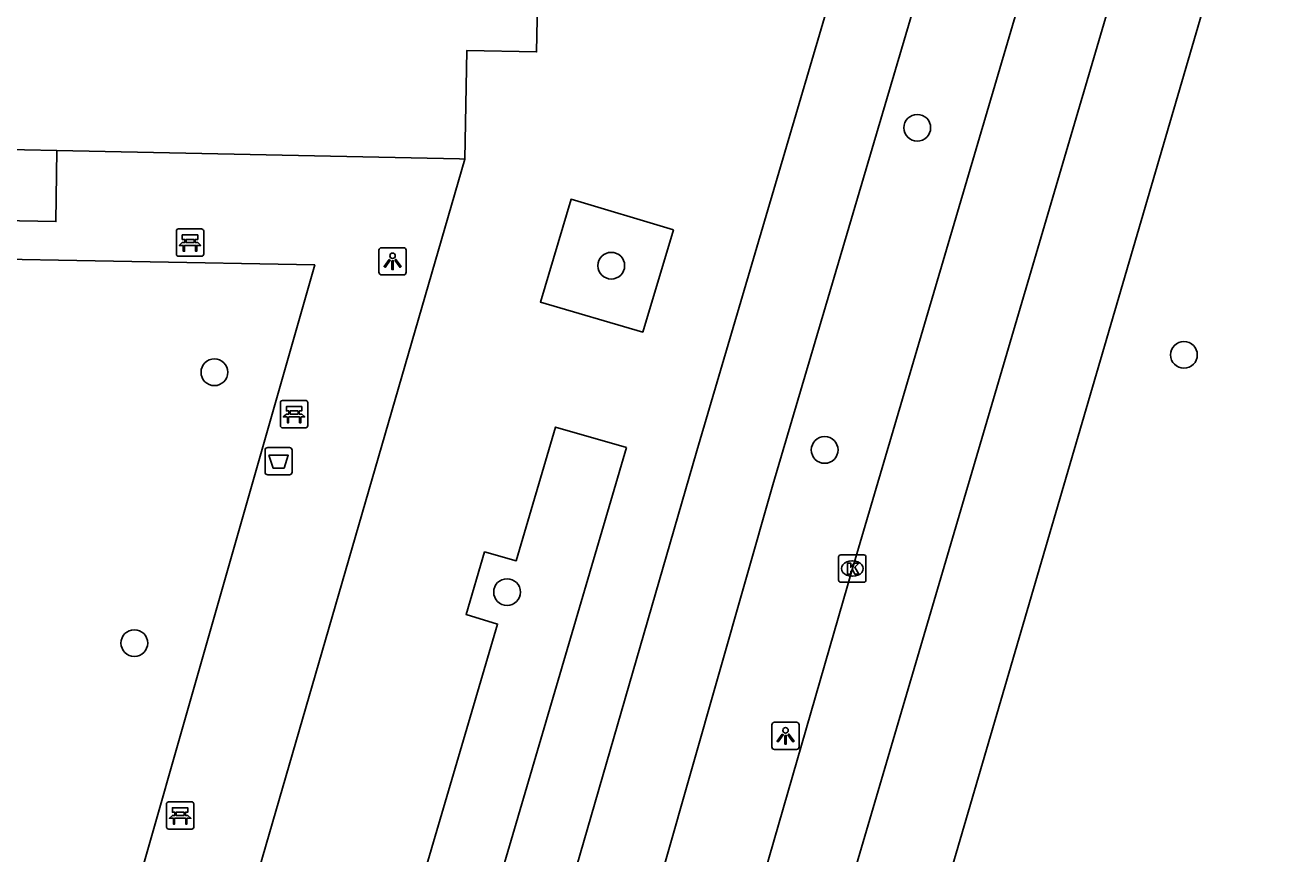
# Model space of a CAD drawing. Extents: x 159822 to 160765, y 380693 to 381634.
# Drawn here: x 160509.51 to 160555.61, y 381283.7 to 381314.05 of the extents above; entities that cross this region are included whole.
import ezdxf

# ---------------------------------------------------------------- set-up
doc = ezdxf.new("R2010")
doc.units = 0
for name, color, linetype in [('IMGEO_Afvalbak', 7, 'Continuous'), ('IMGEO_Bank', 7, 'Continuous'), ('IMGEO_Boom', 7, 'Continuous'), ('IMGEO_Fietspad_gesloten', 7, 'Continuous'), ('IMGEO_Kolk', 7, 'Continuous'), ('IMGEO_Lichtpunt', 7, 'Continuous'), ('IMGEO_Pand', 7, 'Continuous'), ('IMGEO_Rijbaan_regionaal_gesloten', 7, 'Continuous'), ('IMGEO_Voetpad_open', 7, 'Continuous')]:
    doc.layers.add(name, color=color, linetype=linetype)

msp = doc.modelspace()

# ---------------------------------------------------------------- linework, layer by layer
at = {"layer": 'IMGEO_Afvalbak'}
for p, q in [((160518.301, 381297.686), (160518.301, 381298.486)), ((160518.301, 381298.486), (160518.301, 381297.686)), ((160518.401, 381298.586), (160519.191, 381298.586)), ((160519.191, 381298.586), (160518.401, 381298.586)), ((160519.291, 381298.486), (160519.291, 381297.686)), ((160519.291, 381297.686), (160519.291, 381298.486)), ((160519.191, 381297.586), (160518.401, 381297.586)), ((160518.401, 381297.586), (160519.191, 381297.586))]:
    msp.add_line(p, q, dxfattribs=at)
msp.add_lwpolyline([(160518.444, 381298.3), (160519.148, 381298.3), (160518.999, 381297.83), (160518.593, 381297.83), (160518.444, 381298.3)], dxfattribs=at)
for centre, start, end in [((160518.401, 381298.486), 90, 180), ((160518.401, 381298.486), 90, 180), ((160519.191, 381298.486), 0, 90), ((160519.191, 381298.486), 360, 90), ((160518.401, 381297.686), 180, 270), ((160518.401, 381297.686), 180, 270), ((160519.191, 381297.686), 270, 0), ((160519.191, 381297.686), 270, 0)]:
    msp.add_arc(centre, 0.1, start, end, dxfattribs=at)
at = {"layer": 'IMGEO_Bank'}
for p, q in [((160515.128, 381306.591), (160515.969, 381306.591)), ((160515.969, 381306.591), (160515.128, 381306.591)), ((160515.053, 381305.666), (160515.053, 381306.507)), ((160515.053, 381306.507), (160515.053, 381305.666)), ((160515.362, 381306.097), (160515.362, 381306.203)), ((160515.406, 381306.203), (160515.406, 381306.097)), ((160515.694, 381306.209), (160515.412, 381306.209)), ((160515.412, 381306.091), (160515.694, 381306.091)), ((160515.7, 381306.097), (160515.7, 381306.203)), ((160515.744, 381306.203), (160515.744, 381306.097)), ((160516.053, 381306.516), (160516.053, 381305.675)), ((160516.053, 381305.675), (160516.053, 381306.516)), ((160515.75, 381305.989), (160515.357, 381305.989)), ((160515.978, 381305.591), (160515.137, 381305.591)), ((160515.137, 381305.591), (160515.978, 381305.591)), ((160518.864, 381299.381), (160518.864, 381300.222)), ((160518.864, 381300.222), (160518.864, 381299.381)), ((160518.939, 381300.306), (160519.78, 381300.306)), ((160519.78, 381300.306), (160518.939, 381300.306)), ((160519.864, 381300.231), (160519.864, 381299.39)), ((160519.864, 381299.39), (160519.864, 381300.231)), ((160519.561, 381299.704), (160519.168, 381299.704)), ((160519.173, 381299.812), (160519.173, 381299.918)), ((160519.217, 381299.918), (160519.217, 381299.812)), ((160519.505, 381299.924), (160519.223, 381299.924)), ((160519.223, 381299.806), (160519.505, 381299.806)), ((160519.511, 381299.812), (160519.511, 381299.918)), ((160519.555, 381299.918), (160519.555, 381299.812)), ((160519.789, 381299.306), (160518.948, 381299.306)), ((160518.948, 381299.306), (160519.789, 381299.306)), ((160514.69, 381284.685), (160514.69, 381285.526)), ((160514.69, 381285.526), (160514.69, 381284.685)), ((160514.765, 381285.61), (160515.606, 381285.61)), ((160515.606, 381285.61), (160514.765, 381285.61)), ((160515.69, 381285.535), (160515.69, 381284.694)), ((160515.69, 381284.694), (160515.69, 381285.535)), ((160515.387, 381285.008), (160514.994, 381285.008)), ((160514.999, 381285.116), (160514.999, 381285.222)), ((160515.043, 381285.222), (160515.043, 381285.116)), ((160515.331, 381285.228), (160515.049, 381285.228)), ((160515.049, 381285.11), (160515.331, 381285.11)), ((160515.337, 381285.116), (160515.337, 381285.222)), ((160515.381, 381285.222), (160515.381, 381285.116)), ((160515.615, 381284.61), (160514.774, 381284.61)), ((160514.774, 381284.61), (160515.615, 381284.61))]:
    msp.add_line(p, q, dxfattribs=at)
for points in [[(160515.3, 381305.989), (160515.158, 381305.989), (160515.27, 381306.091), (160515.356, 381306.091)], [(160515.356, 381306.209), (160515.27, 381306.209), (160515.27, 381306.37), (160515.833, 381306.37), (160515.833, 381306.209), (160515.75, 381306.209)], [(160515.75, 381306.091), (160515.833, 381306.091), (160515.945, 381305.989), (160515.806, 381305.989)], [(160515.35, 381305.982), (160515.35, 381305.775), (160515.307, 381305.775), (160515.307, 381305.982)], [(160515.8, 381305.982), (160515.8, 381305.775), (160515.756, 381305.775), (160515.756, 381305.982)], [(160519.167, 381299.924), (160519.081, 381299.924), (160519.081, 381300.085), (160519.644, 381300.085), (160519.644, 381299.924), (160519.561, 381299.924)], [(160519.111, 381299.704), (160518.969, 381299.704), (160519.081, 381299.806), (160519.167, 381299.806)], [(160519.161, 381299.697), (160519.161, 381299.49), (160519.118, 381299.49), (160519.118, 381299.697)], [(160519.561, 381299.806), (160519.644, 381299.806), (160519.756, 381299.704), (160519.617, 381299.704)], [(160519.611, 381299.697), (160519.611, 381299.49), (160519.567, 381299.49), (160519.567, 381299.697)], [(160514.993, 381285.228), (160514.907, 381285.228), (160514.907, 381285.389), (160515.47, 381285.389), (160515.47, 381285.228), (160515.387, 381285.228)], [(160514.937, 381285.008), (160514.795, 381285.008), (160514.907, 381285.11), (160514.993, 381285.11)], [(160514.987, 381285.001), (160514.987, 381284.794), (160514.944, 381284.794), (160514.944, 381285.001)], [(160515.387, 381285.11), (160515.47, 381285.11), (160515.582, 381285.008), (160515.443, 381285.008)], [(160515.437, 381285.001), (160515.437, 381284.794), (160515.393, 381284.794), (160515.393, 381285.001)]]:
    msp.add_lwpolyline(points, dxfattribs=at)
for centre, radius, start, end in [((160515.131, 381306.513), 0.0779, 92.4484, 184.2845), ((160515.131, 381306.513), 0.0779, 92.4484, 184.2845), ((160515.975, 381306.513), 0.0779, 2.4484, 94.2845), ((160515.975, 381306.513), 0.0779, 2.4484, 94.2845), ((160515.355, 381306.202), 0.00671, 2.8957, 87.1043), ((160515.355, 381306.098), 0.00671, 272.8957, 357.1043), ((160515.412, 381306.202), 0.00671, 92.8957, 177.1043), ((160515.412, 381306.098), 0.00671, 182.8957, 267.1043), ((160515.694, 381306.202), 0.00671, 2.8957, 87.1043), ((160515.694, 381306.098), 0.00671, 272.8957, 357.1043), ((160515.751, 381306.202), 0.00671, 92.8957, 177.1043), ((160515.751, 381306.098), 0.00671, 182.8957, 267.1043), ((160515.131, 381305.669), 0.0779, 182.4484, 274.2845), ((160515.131, 381305.669), 0.0779, 182.4484, 274.2845), ((160515.3, 381305.982), 0.00671, 2.8957, 87.1043), ((160515.357, 381305.982), 0.00671, 92.8957, 177.1043), ((160515.749, 381305.982), 0.00671, 2.8957, 87.1043), ((160515.806, 381305.982), 0.00671, 92.8957, 177.1043), ((160515.975, 381305.669), 0.0779, 272.4484, 4.2845), ((160515.975, 381305.669), 0.0779, 272.4484, 4.2845), ((160518.942, 381300.228), 0.0779, 92.4484, 184.2845), ((160518.942, 381300.228), 0.0779, 92.4484, 184.2845), ((160519.786, 381300.228), 0.0779, 2.4484, 94.2845), ((160519.786, 381300.228), 0.0779, 2.4484, 94.2845), ((160519.111, 381299.697), 0.00671, 2.8957, 87.1043), ((160519.168, 381299.697), 0.00671, 92.8957, 177.1043), ((160519.166, 381299.917), 0.00671, 2.8957, 87.1043), ((160519.166, 381299.813), 0.00671, 272.8957, 357.1043), ((160519.223, 381299.917), 0.00671, 92.8957, 177.1043), ((160519.223, 381299.813), 0.00671, 182.8957, 267.1043), ((160519.505, 381299.917), 0.00671, 2.8957, 87.1043), ((160519.505, 381299.813), 0.00671, 272.8957, 357.1043), ((160519.562, 381299.917), 0.00671, 92.8957, 177.1043), ((160519.562, 381299.813), 0.00671, 182.8957, 267.1043), ((160519.56, 381299.697), 0.00671, 2.8957, 87.1043), ((160519.617, 381299.697), 0.00671, 92.8957, 177.1043), ((160518.942, 381299.384), 0.0779, 182.4484, 274.2845), ((160518.942, 381299.384), 0.0779, 182.4484, 274.2845), ((160519.786, 381299.384), 0.0779, 272.4484, 4.2845), ((160519.786, 381299.384), 0.0779, 272.4484, 4.2845), ((160514.768, 381285.532), 0.0779, 92.4484, 184.2845), ((160514.768, 381285.532), 0.0779, 92.4484, 184.2845), ((160515.612, 381285.532), 0.0779, 2.4484, 94.2845), ((160515.612, 381285.532), 0.0779, 2.4484, 94.2845), ((160514.937, 381285.001), 0.00671, 2.8957, 87.1043), ((160514.994, 381285.001), 0.00671, 92.8957, 177.1043), ((160514.992, 381285.221), 0.00671, 2.8957, 87.1043), ((160514.992, 381285.117), 0.00671, 272.8957, 357.1043), ((160515.049, 381285.221), 0.00671, 92.8957, 177.1043), ((160515.049, 381285.117), 0.00671, 182.8957, 267.1043), ((160515.331, 381285.221), 0.00671, 2.8957, 87.1043), ((160515.331, 381285.117), 0.00671, 272.8957, 357.1043), ((160515.388, 381285.221), 0.00671, 92.8957, 177.1043), ((160515.388, 381285.117), 0.00671, 182.8957, 267.1043), ((160515.386, 381285.001), 0.00671, 2.8957, 87.1043), ((160515.443, 381285.001), 0.00671, 92.8957, 177.1043), ((160514.768, 381284.688), 0.0779, 182.4484, 274.2845), ((160514.768, 381284.688), 0.0779, 182.4484, 274.2845), ((160515.612, 381284.688), 0.0779, 272.4484, 4.2845), ((160515.612, 381284.688), 0.0779, 272.4484, 4.2845)]:
    msp.add_arc(centre, radius, start, end, dxfattribs=at)
at = {"layer": 'IMGEO_Boom'}
for centre in [(160542.188, 381310.297), (160530.981, 381305.245), (160551.955, 381301.978), (160516.444, 381301.342), (160538.796, 381298.496), (160527.163, 381293.29), (160513.512, 381291.423)]:
    msp.add_circle(centre, 0.489, dxfattribs=at)
at = {"layer": 'IMGEO_Fietspad_gesloten'}
for points in [[(160522.877, 381259.975), (160527.9, 381276.994), (160534.113, 381298.458), (160547.841, 381345.046), (160549.41, 381350.864)], [(160492.421, 381146.083), (160500, 381171.788), (160504.355, 381186.559), (160523.143, 381250), (160530.941, 381276.33), (160536.904, 381297.216), (160550.217, 381342.326)]]:
    msp.add_lwpolyline(points, dxfattribs=at)
at = {"layer": 'IMGEO_Kolk'}
for p, q in [((160539.308, 381293.726), (160539.308, 381294.578)), ((160539.383, 381294.652), (160540.235, 381294.652)), ((160540.309, 381294.578), (160540.309, 381293.726)), ((160539.796, 381294.432), (160539.821, 381294.432)), ((160540.235, 381293.652), (160539.383, 381293.652)), ((160539.819, 381293.872), (160539.794, 381293.872))]:
    msp.add_line(p, q, dxfattribs=at)
for points in [[(160539.308, 381293.726), (160539.308, 381294.578)], [(160539.383, 381294.652), (160540.235, 381294.652)], [(160540.309, 381294.578), (160540.309, 381293.726)], [(160539.629, 381294.352), (160539.752, 381294.352), (160539.752, 381294.201), (160539.882, 381294.352), (160540.046, 381294.352), (160539.9, 381294.201), (160540.053, 381293.952), (160539.901, 381293.952), (160539.816, 381294.116), (160539.752, 381294.049), (160539.752, 381293.952), (160539.629, 381293.952), (160539.629, 381294.352)], [(160540.235, 381293.652), (160539.383, 381293.652)]]:
    msp.add_lwpolyline(points, dxfattribs=at)
for centre, start, end in [((160539.385, 381294.576), 91.552, 178.448), ((160539.385, 381294.576), 91.552, 178.448), ((160540.233, 381294.576), 1.552, 88.448), ((160540.233, 381294.576), 1.552, 88.448), ((160539.385, 381293.728), 181.552, 268.448), ((160539.385, 381293.728), 181.552, 268.448), ((160540.233, 381293.728), 271.552, 358.448), ((160540.233, 381293.728), 271.552, 358.448)]:
    msp.add_arc(centre, 0.0765, start, end, dxfattribs=at)
for centre, major_axis, ratio, start_param, end_param in [((160539.795, 381294.152), (-0.387, 0.002), 0.722429, 4.712389, 7.853982), ((160539.82, 381294.152), (-0.39, 0.002), 0.717154, 1.570796, 4.712389)]:
    msp.add_ellipse(centre, major_axis=major_axis, ratio=ratio, start_param=start_param, end_param=end_param, dxfattribs=at)
at = {"layer": 'IMGEO_Lichtpunt'}
for p, q in [((160522.472, 381305.81), (160522.472, 381305.003)), ((160522.472, 381305.81), (160522.472, 381305.003)), ((160523.374, 381305.905), (160522.566, 381305.905)), ((160523.374, 381305.905), (160522.566, 381305.905)), ((160523.468, 381305.003), (160523.468, 381305.81)), ((160523.468, 381305.003), (160523.468, 381305.81)), ((160522.566, 381304.909), (160523.374, 381304.909)), ((160522.566, 381304.909), (160523.374, 381304.909)), ((160536.864, 381288.428), (160536.864, 381287.621)), ((160536.864, 381288.428), (160536.864, 381287.621)), ((160537.766, 381288.523), (160536.958, 381288.523)), ((160537.766, 381288.523), (160536.958, 381288.523)), ((160537.86, 381287.621), (160537.86, 381288.428)), ((160537.86, 381287.621), (160537.86, 381288.428)), ((160536.958, 381287.527), (160537.766, 381287.527)), ((160536.958, 381287.527), (160537.766, 381287.527))]:
    msp.add_line(p, q, dxfattribs=at)
for points in [[(160522.846, 381305.474), (160522.885, 381305.446), (160522.697, 381305.184), (160522.659, 381305.211), (160522.846, 381305.474)], [(160522.948, 381305.426), (160522.995, 381305.426), (160522.995, 381305.104), (160522.948, 381305.104), (160522.948, 381305.426)], [(160523.058, 381305.446), (160523.096, 381305.473), (160523.283, 381305.211), (160523.244, 381305.183), (160523.058, 381305.446)], [(160537.238, 381288.092), (160537.277, 381288.064), (160537.089, 381287.802), (160537.051, 381287.829), (160537.238, 381288.092)], [(160537.45, 381288.064), (160537.488, 381288.091), (160537.675, 381287.829), (160537.636, 381287.801), (160537.45, 381288.064)], [(160537.34, 381288.044), (160537.387, 381288.044), (160537.387, 381287.722), (160537.34, 381287.722), (160537.34, 381288.044)]]:
    msp.add_lwpolyline(points, dxfattribs=at)
for centre in [(160522.971, 381305.608), (160537.363, 381288.226)]:
    msp.add_circle(centre, 0.0994, dxfattribs=at)
for centre, start, end in [((160522.566, 381305.81), 90, 180), ((160522.566, 381305.81), 90, 180), ((160523.374, 381305.81), 0, 90), ((160523.374, 381305.81), 0, 90), ((160522.566, 381305.003), 180, 270), ((160522.566, 381305.003), 180, 270), ((160523.374, 381305.003), 270, 0), ((160523.374, 381305.003), 270, 360), ((160536.958, 381288.428), 90, 180), ((160536.958, 381288.428), 90, 180), ((160537.766, 381288.428), 0, 90), ((160537.766, 381288.428), 0, 90), ((160536.958, 381287.621), 180, 270), ((160536.958, 381287.621), 180, 270), ((160537.766, 381287.621), 270, 0), ((160537.766, 381287.621), 270, 360)]:
    msp.add_arc(centre, 0.0946, start, end, dxfattribs=at)
at = {"layer": 'IMGEO_Pand'}
for points in [[(160528.354, 381318.474), (160528.243, 381313.076), (160525.694, 381313.129), (160525.612, 381309.15)], [(160490.721, 381309.871), (160500, 381309.679), (160510.68, 381309.458)], [(160525.612, 381309.15), (160525.423, 381309.154), (160510.68, 381309.458)]]:
    msp.add_lwpolyline(points, dxfattribs=at)
at = {"layer": 'IMGEO_Rijbaan_regionaal_gesloten'}
for points in [[(160561.393, 381356.646), (160559.769, 381350.636), (160498.994, 381144.105)], [(160502.119, 381143.165), (160533.676, 381250), (160541.073, 381275.043), (160557.917, 381332.651), (160562.989, 381349.916), (160564.749, 381355.905)], [(160555.147, 381346.252), (160551.381, 381333.543), (160545.897, 381314.788), (160539.811, 381294.152), (160534.393, 381275.382), (160528.594, 381255.728), (160526.897, 381250), (160516.922, 381216.342), (160511.125, 381196.73), (160505.316, 381177.021), (160500, 381159.024), (160495.869, 381145.045)]]:
    msp.add_lwpolyline(points, dxfattribs=at)
at = {"layer": 'IMGEO_Voetpad_open'}
for points in [[(160510.68, 381309.458), (160510.638, 381306.86), (160500, 381307.058), (160490.678, 381307.231), (160490.721, 381309.871)], [(160525.612, 381309.15), (160512.258, 381263.072)], [(160533.26, 381306.562), (160532.133, 381302.816), (160528.388, 381303.915), (160529.508, 381307.676), (160533.26, 381306.562)], [(160500, 381305.644), (160520.119, 381305.275), (160509.218, 381267.114), (160500, 381267.286), (160489.002, 381267.491)], [(160531.534, 381298.587), (160523.033, 381269.612), (160520.424, 381270.393), (160526.817, 381292.117), (160525.662, 381292.471), (160526.342, 381294.761), (160527.503, 381294.438), (160528.942, 381299.336), (160531.534, 381298.587)]]:
    msp.add_lwpolyline(points, dxfattribs=at)

doc.saveas('drawing.dxf')
